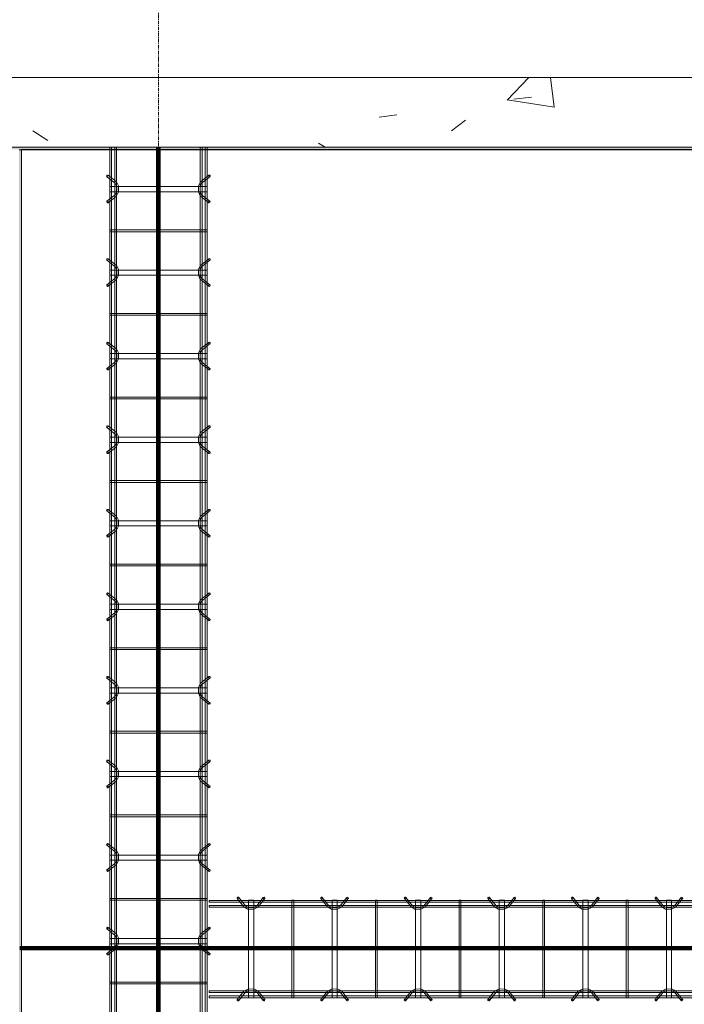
# Model space of a CAD drawing. Header units: inches. Extents: x -4136 to 1945, y -6639 to 12387.
# Tile 535 of 656: x -2520 to -2425, y 11954 to 12096. Entities that reach past the tile are written whole.
import ezdxf

# ---------------------------------------------------------------- set-up
doc = ezdxf.new("R2010")
doc.units = ezdxf.units.IN
doc.header["$MEASUREMENT"] = 0
doc.linetypes.add('Línea de rejilla', pattern=[0.875, 0.5, -0.125, 0.125, -0.125])
for name, color, linetype, lineweight in [('A-FLOR', 7, 'Continuous', 9), ('A-GENM', 7, 'Continuous', 9), ('A-WALL-PATT', 7, 'Continuous', 18), ('S-BEAM', 7, 'Continuous', 9), ('S-FNDN', 7, 'Continuous', 9), ('S-GRID', 7, 'Continuous', 9)]:
    doc.layers.add(name, color=color, linetype=linetype, lineweight=lineweight)

# ---------------------------------------------------------------- blocks, each defined once
blk = doc.blocks.new('Dowel bar assembly - Dowel bar assembly-673506-SLAB ON GROUND JOINTS')
at = {"layer": 'S-BEAM', "color": 253, "true_color": 0xaaaaaa}
for p, q in [((209.52, 1.98), (0, 1.98)), ((0, 1.98), (0, 1.72)), ((0, 1.72), (0, 1.98)), ((0, 1.72), (209.52, 1.72)), ((4.02, 2.23), (4.97, 1.03)), ((5.18, 1.19), (4.23, 2.39)), ((5.63, 1.99), (5.63, -12.01)), ((6.38, 1.99), (5.63, 1.99)), ((5.63, 1.99), (6.38, 1.99)), ((6.38, -12.01), (6.38, 1.99)), ((7.76, 2.39), (6.81, 1.19)), ((7.01, 1.03), (7.96, 2.23)), ((11.87, 1.99), (11.87, -12.01)), ((12.13, 1.99), (11.87, 1.99)), ((11.87, 1.99), (12.13, 1.99)), ((12.13, -12.01), (12.13, 1.99)), ((16.02, 2.23), (16.97, 1.03)), ((17.18, 1.19), (16.23, 2.39)), ((17.63, 1.99), (17.63, -12.01)), ((18.38, 1.99), (17.63, 1.99)), ((17.63, 1.99), (18.38, 1.99)), ((18.38, -12.01), (18.38, 1.99)), ((19.76, 2.39), (18.81, 1.19)), ((19.01, 1.03), (19.96, 2.23)), ((23.87, 1.99), (23.87, -12.01)), ((24.13, 1.99), (23.87, 1.99)), ((23.87, 1.99), (24.13, 1.99)), ((24.13, -12.01), (24.13, 1.99)), ((28.02, 2.23), (28.97, 1.03)), ((29.18, 1.19), (28.23, 2.39)), ((29.63, 1.99), (29.63, -12.01)), ((30.38, 1.99), (29.63, 1.99)), ((29.63, 1.99), (30.38, 1.99)), ((30.38, -12.01), (30.38, 1.99)), ((31.76, 2.39), (30.81, 1.19)), ((31.01, 1.03), (31.96, 2.23)), ((35.87, 1.99), (35.87, -12.01)), ((36.13, 1.99), (35.87, 1.99)), ((35.87, 1.99), (36.13, 1.99)), ((36.13, -12.01), (36.13, 1.99)), ((40.02, 2.23), (40.97, 1.03)), ((41.18, 1.19), (40.23, 2.39)), ((41.63, 1.99), (41.63, -12.01)), ((42.38, 1.99), (41.63, 1.99)), ((41.63, 1.99), (42.38, 1.99)), ((42.38, -12.01), (42.38, 1.99)), ((43.76, 2.39), (42.81, 1.19)), ((43.01, 1.03), (43.96, 2.23)), ((47.87, 1.99), (47.87, -12.01)), ((48.13, 1.99), (47.87, 1.99)), ((47.87, 1.99), (48.13, 1.99)), ((48.13, -12.01), (48.13, 1.99)), ((52.02, 2.23), (52.97, 1.03)), ((53.18, 1.19), (52.23, 2.39)), ((53.63, 1.99), (53.63, -12.01)), ((54.38, 1.99), (53.63, 1.99)), ((53.63, 1.99), (54.38, 1.99)), ((54.38, -12.01), (54.38, 1.99)), ((55.76, 2.39), (54.81, 1.19)), ((55.01, 1.03), (55.96, 2.23)), ((59.87, 1.99), (59.87, -12.01)), ((60.13, 1.99), (59.87, 1.99)), ((59.87, 1.99), (60.13, 1.99)), ((60.13, -12.01), (60.13, 1.99)), ((64.02, 2.23), (64.97, 1.03)), ((65.18, 1.19), (64.23, 2.39)), ((65.63, 1.99), (65.63, -12.01)), ((66.38, 1.99), (65.63, 1.99)), ((65.63, 1.99), (66.38, 1.99)), ((66.38, -12.01), (66.38, 1.99)), ((67.76, 2.39), (66.81, 1.19)), ((67.01, 1.03), (67.96, 2.23)), ((71.87, 1.99), (71.87, -12.01)), ((72.13, 1.99), (71.87, 1.99)), ((71.87, 1.99), (72.13, 1.99)), ((72.13, -12.01), (72.13, 1.99)), ((76.02, 2.23), (76.97, 1.03)), ((77.18, 1.19), (76.23, 2.39)), ((77.63, 1.99), (77.63, -12.01)), ((78.38, 1.99), (77.63, 1.99)), ((77.63, 1.99), (78.38, 1.99)), ((78.38, -12.01), (78.38, 1.99)), ((79.76, 2.39), (78.81, 1.19)), ((79.01, 1.03), (79.96, 2.23)), ((83.87, 1.99), (83.87, -12.01)), ((84.13, 1.99), (83.87, 1.99)), ((83.87, 1.99), (84.13, 1.99)), ((84.13, -12.01), (84.13, 1.99)), ((88.02, 2.23), (88.97, 1.03)), ((89.18, 1.19), (88.23, 2.39)), ((89.63, 1.99), (89.63, -12.01)), ((90.38, 1.99), (89.63, 1.99)), ((89.63, 1.99), (90.38, 1.99)), ((90.38, -12.01), (90.38, 1.99)), ((91.76, 2.39), (90.81, 1.19)), ((91.01, 1.03), (91.96, 2.23)), ((95.87, 1.99), (95.87, -12.01)), ((96.13, 1.99), (95.87, 1.99)), ((95.87, 1.99), (96.13, 1.99)), ((96.13, -12.01), (96.13, 1.99)), ((100.02, 2.23), (100.97, 1.03)), ((101.18, 1.19), (100.23, 2.39)), ((101.63, 1.99), (101.63, -12.01)), ((102.38, 1.99), (101.63, 1.99)), ((101.63, 1.99), (102.38, 1.99)), ((102.38, -12.01), (102.38, 1.99)), ((103.76, 2.39), (102.81, 1.19)), ((103.01, 1.03), (103.96, 2.23)), ((107.87, 1.99), (107.87, -12.01)), ((108.13, 1.99), (107.87, 1.99)), ((107.87, 1.99), (108.13, 1.99)), ((108.13, -12.01), (108.13, 1.99)), ((112.02, 2.23), (112.97, 1.03)), ((113.18, 1.19), (112.23, 2.39)), ((113.63, 1.99), (113.63, -12.01)), ((114.38, 1.99), (113.63, 1.99)), ((113.63, 1.99), (114.38, 1.99)), ((114.38, -12.01), (114.38, 1.99)), ((115.76, 2.39), (114.81, 1.19)), ((115.01, 1.03), (115.96, 2.23)), ((119.87, 1.99), (119.87, -12.01)), ((120.13, 1.99), (119.87, 1.99)), ((119.87, 1.99), (120.13, 1.99)), ((120.13, -12.01), (120.13, 1.99)), ((209.52, 1.25), (0, 1.25)), ((0, 0.99), (0, 1.25)), ((0, 1.25), (0, 0.99)), ((0, 0.99), (209.52, 0.99)), ((209.52, -11.01), (0, -11.01)), ((0, -11.27), (0, -11.01)), ((0, -11.01), (0, -11.27)), ((0, -11.27), (209.52, -11.27)), ((4.97, -11.05), (4.02, -12.25)), ((4.23, -12.41), (5.18, -11.21)), ((6.81, -11.21), (7.76, -12.41)), ((7.96, -12.25), (7.01, -11.05)), ((16.97, -11.05), (16.02, -12.25)), ((16.23, -12.41), (17.18, -11.21)), ((18.81, -11.21), (19.76, -12.41)), ((19.96, -12.25), (19.01, -11.05)), ((28.97, -11.05), (28.02, -12.25)), ((28.23, -12.41), (29.18, -11.21)), ((30.81, -11.21), (31.76, -12.41)), ((31.96, -12.25), (31.01, -11.05)), ((40.97, -11.05), (40.02, -12.25)), ((40.23, -12.41), (41.18, -11.21)), ((42.81, -11.21), (43.76, -12.41)), ((43.96, -12.25), (43.01, -11.05)), ((52.97, -11.05), (52.02, -12.25)), ((52.23, -12.41), (53.18, -11.21)), ((54.81, -11.21), (55.76, -12.41)), ((55.96, -12.25), (55.01, -11.05)), ((64.97, -11.05), (64.02, -12.25)), ((64.23, -12.41), (65.18, -11.21)), ((66.81, -11.21), (67.76, -12.41)), ((67.96, -12.25), (67.01, -11.05)), ((76.97, -11.05), (76.02, -12.25)), ((76.23, -12.41), (77.18, -11.21)), ((78.81, -11.21), (79.76, -12.41)), ((79.96, -12.25), (79.01, -11.05)), ((88.97, -11.05), (88.02, -12.25)), ((88.23, -12.41), (89.18, -11.21)), ((90.81, -11.21), (91.76, -12.41)), ((91.96, -12.25), (91.01, -11.05)), ((100.97, -11.05), (100.02, -12.25)), ((100.23, -12.41), (101.18, -11.21)), ((102.81, -11.21), (103.76, -12.41)), ((103.96, -12.25), (103.01, -11.05)), ((112.97, -11.05), (112.02, -12.25)), ((112.23, -12.41), (113.18, -11.21)), ((114.81, -11.21), (115.76, -12.41)), ((115.96, -12.25), (115.01, -11.05)), ((209.52, -11.74), (0, -11.74)), ((0, -12), (0, -11.74)), ((0, -11.74), (0, -12)), ((0, -12), (209.52, -12)), ((6.38, -12.01), (5.63, -12.01)), ((5.63, -12.01), (6.38, -12.01)), ((12.13, -12.01), (11.87, -12.01)), ((11.87, -12.01), (12.13, -12.01)), ((18.38, -12.01), (17.63, -12.01)), ((17.63, -12.01), (18.38, -12.01)), ((24.13, -12.01), (23.87, -12.01)), ((23.87, -12.01), (24.13, -12.01)), ((30.38, -12.01), (29.63, -12.01)), ((29.63, -12.01), (30.38, -12.01)), ((36.13, -12.01), (35.87, -12.01)), ((35.87, -12.01), (36.13, -12.01)), ((42.38, -12.01), (41.63, -12.01)), ((41.63, -12.01), (42.38, -12.01)), ((48.13, -12.01), (47.87, -12.01)), ((47.87, -12.01), (48.13, -12.01)), ((54.38, -12.01), (53.63, -12.01)), ((53.63, -12.01), (54.38, -12.01)), ((60.13, -12.01), (59.87, -12.01)), ((59.87, -12.01), (60.13, -12.01)), ((66.38, -12.01), (65.63, -12.01)), ((65.63, -12.01), (66.38, -12.01)), ((72.13, -12.01), (71.87, -12.01)), ((71.87, -12.01), (72.13, -12.01)), ((78.38, -12.01), (77.63, -12.01)), ((77.63, -12.01), (78.38, -12.01)), ((84.13, -12.01), (83.87, -12.01)), ((83.87, -12.01), (84.13, -12.01)), ((90.38, -12.01), (89.63, -12.01)), ((89.63, -12.01), (90.38, -12.01)), ((96.13, -12.01), (95.87, -12.01)), ((95.87, -12.01), (96.13, -12.01)), ((102.38, -12.01), (101.63, -12.01)), ((101.63, -12.01), (102.38, -12.01)), ((108.13, -12.01), (107.87, -12.01)), ((107.87, -12.01), (108.13, -12.01)), ((114.38, -12.01), (113.63, -12.01)), ((113.63, -12.01), (114.38, -12.01)), ((120.13, -12.01), (119.87, -12.01)), ((119.87, -12.01), (120.13, -12.01))]:
    blk.add_line(p, q, dxfattribs=at)
at = {"layer": 'S-BEAM', "color": 253, "true_color": 0xaaaaaa, "flags": 128}
for points in [[(4.97, 1.03), (5.53, 0.73), (6.39, 0.72), (6.97, 0.99), (7.01, 1.03)], [(5.18, 1.19), (5.62, 0.97), (6.38, 0.98), (6.81, 1.19)], [(16.97, 1.03), (17.53, 0.73), (18.39, 0.72), (18.97, 0.99), (19.01, 1.03)], [(17.18, 1.19), (17.62, 0.97), (18.38, 0.98), (18.81, 1.19)], [(28.97, 1.03), (29.53, 0.73), (30.39, 0.72), (30.97, 0.99), (31.01, 1.03)], [(29.18, 1.19), (29.62, 0.97), (30.38, 0.98), (30.81, 1.19)], [(40.97, 1.03), (41.53, 0.73), (42.39, 0.72), (42.97, 0.99), (43.01, 1.03)], [(41.18, 1.19), (41.62, 0.97), (42.38, 0.98), (42.81, 1.19)], [(52.97, 1.03), (53.53, 0.73), (54.39, 0.72), (54.97, 0.99), (55.01, 1.03)], [(53.18, 1.19), (53.62, 0.97), (54.38, 0.98), (54.81, 1.19)], [(64.97, 1.03), (65.53, 0.73), (66.39, 0.72), (66.97, 0.99), (67.01, 1.03)], [(65.18, 1.19), (65.62, 0.97), (66.38, 0.98), (66.81, 1.19)], [(76.97, 1.03), (77.53, 0.73), (78.39, 0.72), (78.97, 0.99), (79.01, 1.03)], [(77.18, 1.19), (77.62, 0.97), (78.38, 0.98), (78.81, 1.19)], [(88.97, 1.03), (89.53, 0.73), (90.39, 0.72), (90.97, 0.99), (91.01, 1.03)], [(89.18, 1.19), (89.62, 0.97), (90.38, 0.98), (90.81, 1.19)], [(100.97, 1.03), (101.53, 0.73), (102.39, 0.72), (102.97, 0.99), (103.01, 1.03)], [(101.18, 1.19), (101.62, 0.97), (102.38, 0.98), (102.81, 1.19)], [(112.97, 1.03), (113.53, 0.73), (114.39, 0.72), (114.97, 0.99), (115.01, 1.03)], [(113.18, 1.19), (113.62, 0.97), (114.38, 0.98), (114.81, 1.19)], [(4.97, -11.05), (5.53, -10.75), (6.39, -10.74), (6.97, -11.01), (7.01, -11.05)], [(5.18, -11.21), (5.62, -10.99), (6.38, -11), (6.81, -11.21)], [(16.97, -11.05), (17.53, -10.75), (18.39, -10.74), (18.97, -11.01), (19.01, -11.05)], [(17.18, -11.21), (17.62, -10.99), (18.38, -11), (18.81, -11.21)], [(28.97, -11.05), (29.53, -10.75), (30.39, -10.74), (30.97, -11.01), (31.01, -11.05)], [(29.18, -11.21), (29.62, -10.99), (30.38, -11), (30.81, -11.21)], [(40.97, -11.05), (41.53, -10.75), (42.39, -10.74), (42.97, -11.01), (43.01, -11.05)], [(41.18, -11.21), (41.62, -10.99), (42.38, -11), (42.81, -11.21)], [(52.97, -11.05), (53.53, -10.75), (54.39, -10.74), (54.97, -11.01), (55.01, -11.05)], [(53.18, -11.21), (53.62, -10.99), (54.38, -11), (54.81, -11.21)], [(64.97, -11.05), (65.53, -10.75), (66.39, -10.74), (66.97, -11.01), (67.01, -11.05)], [(65.18, -11.21), (65.62, -10.99), (66.38, -11), (66.81, -11.21)], [(76.97, -11.05), (77.53, -10.75), (78.39, -10.74), (78.97, -11.01), (79.01, -11.05)], [(77.18, -11.21), (77.62, -10.99), (78.38, -11), (78.81, -11.21)], [(88.97, -11.05), (89.53, -10.75), (90.39, -10.74), (90.97, -11.01), (91.01, -11.05)], [(89.18, -11.21), (89.62, -10.99), (90.38, -11), (90.81, -11.21)], [(100.97, -11.05), (101.53, -10.75), (102.39, -10.74), (102.97, -11.01), (103.01, -11.05)], [(101.18, -11.21), (101.62, -10.99), (102.38, -11), (102.81, -11.21)], [(112.97, -11.05), (113.53, -10.75), (114.39, -10.74), (114.97, -11.01), (115.01, -11.05)], [(113.18, -11.21), (113.62, -10.99), (114.38, -11), (114.81, -11.21)]]:
    blk.add_lwpolyline(points, dxfattribs=at)
at = {"layer": 'S-BEAM', "color": 253, "true_color": 0xaaaaaa}
for centre, major_axis, start_param, end_param in [((4.12, 2.31), (0.101, 0.08), 5.709265, 8.850858), ((4.12, 2.31), (0.101, 0.08), 2.567673, 5.709265), ((7.86, 2.31), (-0.101, 0.08), 3.715513, 6.857105), ((7.86, 2.31), (-0.101, 0.08), 0.57392, 3.715513), ((16.12, 2.31), (0.101, 0.08), 5.709265, 8.850858), ((16.12, 2.31), (0.101, 0.08), 2.567673, 5.709265), ((19.86, 2.31), (-0.101, 0.08), 3.715513, 6.857105), ((19.86, 2.31), (-0.101, 0.08), 0.57392, 3.715513), ((28.12, 2.31), (0.101, 0.08), 5.709265, 8.850858), ((28.12, 2.31), (0.101, 0.08), 2.567673, 5.709265), ((31.86, 2.31), (-0.101, 0.08), 3.715513, 6.857105), ((31.86, 2.31), (-0.101, 0.08), 0.57392, 3.715513), ((40.12, 2.31), (0.101, 0.08), 5.709265, 8.850858), ((40.12, 2.31), (0.101, 0.08), 2.567673, 5.709265), ((43.86, 2.31), (-0.101, 0.08), 3.715513, 6.857105), ((43.86, 2.31), (-0.101, 0.08), 0.57392, 3.715513), ((52.12, 2.31), (0.101, 0.08), 5.709265, 8.850858), ((52.12, 2.31), (0.101, 0.08), 2.567673, 5.709265), ((55.86, 2.31), (-0.101, 0.08), 3.715513, 6.857105), ((55.86, 2.31), (-0.101, 0.08), 0.57392, 3.715513), ((64.12, 2.31), (0.101, 0.08), 5.709265, 8.850858), ((64.12, 2.31), (0.101, 0.08), 2.567673, 5.709265), ((67.86, 2.31), (-0.101, 0.08), 3.715513, 6.857105), ((67.86, 2.31), (-0.101, 0.08), 0.57392, 3.715513), ((76.12, 2.31), (0.101, 0.08), 5.709265, 8.850858), ((76.12, 2.31), (0.101, 0.08), 2.567673, 5.709265), ((79.86, 2.31), (-0.101, 0.08), 3.715513, 6.857105), ((79.86, 2.31), (-0.101, 0.08), 0.57392, 3.715513), ((88.12, 2.31), (0.101, 0.08), 5.709265, 8.850858), ((88.12, 2.31), (0.101, 0.08), 2.567673, 5.709265), ((91.86, 2.31), (-0.101, 0.08), 3.715513, 6.857105), ((91.86, 2.31), (-0.101, 0.08), 0.57392, 3.715513), ((100.12, 2.31), (0.101, 0.08), 5.709265, 8.850858), ((100.12, 2.31), (0.101, 0.08), 2.567673, 5.709265), ((103.86, 2.31), (-0.101, 0.08), 3.715513, 6.857105), ((103.86, 2.31), (-0.101, 0.08), 0.57392, 3.715513), ((112.12, 2.31), (0.101, 0.08), 5.709265, 8.850858), ((112.12, 2.31), (0.101, 0.08), 2.567673, 5.709265), ((115.86, 2.31), (-0.101, 0.08), 3.715513, 6.857105), ((115.86, 2.31), (-0.101, 0.08), 0.57392, 3.715513), ((4.12, -12.33), (-0.101, 0.08), 3.715513, 6.857105), ((4.12, -12.33), (-0.101, 0.08), 0.57392, 3.715513), ((7.86, -12.33), (0.101, 0.08), 5.709265, 8.850858), ((7.86, -12.33), (0.101, 0.08), 2.567673, 5.709265), ((16.12, -12.33), (-0.101, 0.08), 3.715513, 6.857105), ((16.12, -12.33), (-0.101, 0.08), 0.57392, 3.715513), ((19.86, -12.33), (0.101, 0.08), 5.709265, 8.850858), ((19.86, -12.33), (0.101, 0.08), 2.567673, 5.709265), ((28.12, -12.33), (-0.101, 0.08), 3.715513, 6.857105), ((28.12, -12.33), (-0.101, 0.08), 0.57392, 3.715513), ((31.86, -12.33), (0.101, 0.08), 5.709265, 8.850858), ((31.86, -12.33), (0.101, 0.08), 2.567673, 5.709265), ((40.12, -12.33), (-0.101, 0.08), 3.715513, 6.857105), ((40.12, -12.33), (-0.101, 0.08), 0.57392, 3.715513), ((43.86, -12.33), (0.101, 0.08), 5.709265, 8.850858), ((43.86, -12.33), (0.101, 0.08), 2.567673, 5.709265), ((52.12, -12.33), (-0.101, 0.08), 3.715513, 6.857105), ((52.12, -12.33), (-0.101, 0.08), 0.57392, 3.715513), ((55.86, -12.33), (0.101, 0.08), 5.709265, 8.850858), ((55.86, -12.33), (0.101, 0.08), 2.567673, 5.709265), ((64.12, -12.33), (-0.101, 0.08), 3.715513, 6.857105), ((64.12, -12.33), (-0.101, 0.08), 0.57392, 3.715513), ((67.86, -12.33), (0.101, 0.08), 5.709265, 8.850858), ((67.86, -12.33), (0.101, 0.08), 2.567673, 5.709265), ((76.12, -12.33), (-0.101, 0.08), 3.715513, 6.857105), ((76.12, -12.33), (-0.101, 0.08), 0.57392, 3.715513), ((79.86, -12.33), (0.101, 0.08), 5.709265, 8.850858), ((79.86, -12.33), (0.101, 0.08), 2.567673, 5.709265), ((88.12, -12.33), (-0.101, 0.08), 3.715513, 6.857105), ((88.12, -12.33), (-0.101, 0.08), 0.57392, 3.715513), ((91.86, -12.33), (0.101, 0.08), 5.709265, 8.850858), ((91.86, -12.33), (0.101, 0.08), 2.567673, 5.709265), ((100.12, -12.33), (-0.101, 0.08), 3.715513, 6.857105), ((100.12, -12.33), (-0.101, 0.08), 0.57392, 3.715513), ((103.86, -12.33), (0.101, 0.08), 5.709265, 8.850858), ((103.86, -12.33), (0.101, 0.08), 2.567673, 5.709265), ((112.12, -12.33), (-0.101, 0.08), 3.715513, 6.857105), ((112.12, -12.33), (-0.101, 0.08), 0.57392, 3.715513), ((115.86, -12.33), (0.101, 0.08), 5.709265, 8.850858), ((115.86, -12.33), (0.101, 0.08), 2.567673, 5.709265)]:
    blk.add_ellipse(centre, major_axis=major_axis, ratio=0.816528, start_param=start_param, end_param=end_param, dxfattribs=at)
blk = doc.blocks.new('Dowel bar assembly - Dowel bar assembly-674565-SLAB ON GROUND JOINTS')
at = {"layer": 'S-BEAM', "color": 253, "true_color": 0xaaaaaa}
for p, q in [((148.47, 1.98), (0, 1.98)), ((0, 1.98), (0, 1.72)), ((0, 1.72), (0, 1.98)), ((0, 1.72), (148.47, 1.72)), ((4.02, 2.23), (4.97, 1.03)), ((5.18, 1.19), (4.23, 2.39)), ((5.63, 1.99), (5.63, -12.01)), ((6.38, 1.99), (5.63, 1.99)), ((5.63, 1.99), (6.38, 1.99)), ((6.38, -12.01), (6.38, 1.99)), ((7.76, 2.39), (6.81, 1.19)), ((7.01, 1.03), (7.96, 2.23)), ((11.87, 1.99), (11.87, -12.01)), ((12.13, 1.99), (11.87, 1.99)), ((11.87, 1.99), (12.13, 1.99)), ((12.13, -12.01), (12.13, 1.99)), ((16.02, 2.23), (16.97, 1.03)), ((17.18, 1.19), (16.23, 2.39)), ((17.63, 1.99), (17.63, -12.01)), ((18.38, 1.99), (17.63, 1.99)), ((17.63, 1.99), (18.38, 1.99)), ((18.38, -12.01), (18.38, 1.99)), ((19.76, 2.39), (18.81, 1.19)), ((19.01, 1.03), (19.96, 2.23)), ((23.87, 1.99), (23.87, -12.01)), ((24.13, 1.99), (23.87, 1.99)), ((23.87, 1.99), (24.13, 1.99)), ((24.13, -12.01), (24.13, 1.99)), ((28.02, 2.23), (28.97, 1.03)), ((29.18, 1.19), (28.23, 2.39)), ((29.63, 1.99), (29.63, -12.01)), ((30.38, 1.99), (29.63, 1.99)), ((29.63, 1.99), (30.38, 1.99)), ((30.38, -12.01), (30.38, 1.99)), ((31.76, 2.39), (30.81, 1.19)), ((31.01, 1.03), (31.96, 2.23)), ((35.87, 1.99), (35.87, -12.01)), ((36.13, 1.99), (35.87, 1.99)), ((35.87, 1.99), (36.13, 1.99)), ((36.13, -12.01), (36.13, 1.99)), ((40.02, 2.23), (40.97, 1.03)), ((41.18, 1.19), (40.23, 2.39)), ((41.63, 1.99), (41.63, -12.01)), ((42.38, 1.99), (41.63, 1.99)), ((41.63, 1.99), (42.38, 1.99)), ((42.38, -12.01), (42.38, 1.99)), ((43.76, 2.39), (42.81, 1.19)), ((43.01, 1.03), (43.96, 2.23)), ((47.87, 1.99), (47.87, -12.01)), ((48.13, 1.99), (47.87, 1.99)), ((47.87, 1.99), (48.13, 1.99)), ((48.13, -12.01), (48.13, 1.99)), ((52.02, 2.23), (52.97, 1.03)), ((53.18, 1.19), (52.23, 2.39)), ((53.63, 1.99), (53.63, -12.01)), ((54.38, 1.99), (53.63, 1.99)), ((53.63, 1.99), (54.38, 1.99)), ((54.38, -12.01), (54.38, 1.99)), ((55.76, 2.39), (54.81, 1.19)), ((55.01, 1.03), (55.96, 2.23)), ((59.87, 1.99), (59.87, -12.01)), ((60.13, 1.99), (59.87, 1.99)), ((59.87, 1.99), (60.13, 1.99)), ((60.13, -12.01), (60.13, 1.99)), ((64.02, 2.23), (64.97, 1.03)), ((65.18, 1.19), (64.23, 2.39)), ((65.63, 1.99), (65.63, -12.01)), ((66.38, 1.99), (65.63, 1.99)), ((65.63, 1.99), (66.38, 1.99)), ((66.38, -12.01), (66.38, 1.99)), ((67.76, 2.39), (66.81, 1.19)), ((67.01, 1.03), (67.96, 2.23)), ((148.47, 1.25), (0, 1.25)), ((0, 0.99), (0, 1.25)), ((0, 1.25), (0, 0.99)), ((0, 0.99), (148.47, 0.99)), ((148.47, -11.01), (0, -11.01)), ((0, -11.27), (0, -11.01)), ((0, -11.01), (0, -11.27)), ((0, -11.27), (148.47, -11.27)), ((4.97, -11.05), (4.02, -12.25)), ((4.23, -12.41), (5.18, -11.21)), ((6.81, -11.21), (7.76, -12.41)), ((7.96, -12.25), (7.01, -11.05)), ((16.97, -11.05), (16.02, -12.25)), ((16.23, -12.41), (17.18, -11.21)), ((18.81, -11.21), (19.76, -12.41)), ((19.96, -12.25), (19.01, -11.05)), ((28.97, -11.05), (28.02, -12.25)), ((28.23, -12.41), (29.18, -11.21)), ((30.81, -11.21), (31.76, -12.41)), ((31.96, -12.25), (31.01, -11.05)), ((40.97, -11.05), (40.02, -12.25)), ((40.23, -12.41), (41.18, -11.21)), ((42.81, -11.21), (43.76, -12.41)), ((43.96, -12.25), (43.01, -11.05)), ((52.97, -11.05), (52.02, -12.25)), ((52.23, -12.41), (53.18, -11.21)), ((54.81, -11.21), (55.76, -12.41)), ((55.96, -12.25), (55.01, -11.05)), ((64.97, -11.05), (64.02, -12.25)), ((64.23, -12.41), (65.18, -11.21)), ((66.81, -11.21), (67.76, -12.41)), ((67.96, -12.25), (67.01, -11.05)), ((148.47, -11.74), (0, -11.74)), ((0, -12), (0, -11.74)), ((0, -11.74), (0, -12)), ((0, -12), (148.47, -12)), ((6.38, -12.01), (5.63, -12.01)), ((5.63, -12.01), (6.38, -12.01)), ((12.13, -12.01), (11.87, -12.01)), ((11.87, -12.01), (12.13, -12.01)), ((18.38, -12.01), (17.63, -12.01)), ((17.63, -12.01), (18.38, -12.01)), ((24.13, -12.01), (23.87, -12.01)), ((23.87, -12.01), (24.13, -12.01)), ((30.38, -12.01), (29.63, -12.01)), ((29.63, -12.01), (30.38, -12.01)), ((36.13, -12.01), (35.87, -12.01)), ((35.87, -12.01), (36.13, -12.01)), ((42.38, -12.01), (41.63, -12.01)), ((41.63, -12.01), (42.38, -12.01)), ((48.13, -12.01), (47.87, -12.01)), ((47.87, -12.01), (48.13, -12.01)), ((54.38, -12.01), (53.63, -12.01)), ((53.63, -12.01), (54.38, -12.01)), ((60.13, -12.01), (59.87, -12.01)), ((59.87, -12.01), (60.13, -12.01)), ((66.38, -12.01), (65.63, -12.01)), ((65.63, -12.01), (66.38, -12.01))]:
    blk.add_line(p, q, dxfattribs=at)
at = {"layer": 'S-BEAM', "color": 253, "true_color": 0xaaaaaa, "flags": 128}
for points in [[(4.97, 1.03), (5.53, 0.73), (6.39, 0.72), (6.97, 0.99), (7.01, 1.03)], [(5.18, 1.19), (5.62, 0.97), (6.38, 0.98), (6.81, 1.19)], [(16.97, 1.03), (17.53, 0.73), (18.39, 0.72), (18.97, 0.99), (19.01, 1.03)], [(17.18, 1.19), (17.62, 0.97), (18.38, 0.98), (18.81, 1.19)], [(28.97, 1.03), (29.53, 0.73), (30.39, 0.72), (30.97, 0.99), (31.01, 1.03)], [(29.18, 1.19), (29.62, 0.97), (30.38, 0.98), (30.81, 1.19)], [(40.97, 1.03), (41.53, 0.73), (42.39, 0.72), (42.97, 0.99), (43.01, 1.03)], [(41.18, 1.19), (41.62, 0.97), (42.38, 0.98), (42.81, 1.19)], [(52.97, 1.03), (53.53, 0.73), (54.39, 0.72), (54.97, 0.99), (55.01, 1.03)], [(53.18, 1.19), (53.62, 0.97), (54.38, 0.98), (54.81, 1.19)], [(64.97, 1.03), (65.53, 0.73), (66.39, 0.72), (66.97, 0.99), (67.01, 1.03)], [(65.18, 1.19), (65.62, 0.97), (66.38, 0.98), (66.81, 1.19)], [(4.97, -11.05), (5.53, -10.75), (6.39, -10.74), (6.97, -11.01), (7.01, -11.05)], [(5.18, -11.21), (5.62, -10.99), (6.38, -11), (6.81, -11.21)], [(16.97, -11.05), (17.53, -10.75), (18.39, -10.74), (18.97, -11.01), (19.01, -11.05)], [(17.18, -11.21), (17.62, -10.99), (18.38, -11), (18.81, -11.21)], [(28.97, -11.05), (29.53, -10.75), (30.39, -10.74), (30.97, -11.01), (31.01, -11.05)], [(29.18, -11.21), (29.62, -10.99), (30.38, -11), (30.81, -11.21)], [(40.97, -11.05), (41.53, -10.75), (42.39, -10.74), (42.97, -11.01), (43.01, -11.05)], [(41.18, -11.21), (41.62, -10.99), (42.38, -11), (42.81, -11.21)], [(52.97, -11.05), (53.53, -10.75), (54.39, -10.74), (54.97, -11.01), (55.01, -11.05)], [(53.18, -11.21), (53.62, -10.99), (54.38, -11), (54.81, -11.21)], [(64.97, -11.05), (65.53, -10.75), (66.39, -10.74), (66.97, -11.01), (67.01, -11.05)], [(65.18, -11.21), (65.62, -10.99), (66.38, -11), (66.81, -11.21)]]:
    blk.add_lwpolyline(points, dxfattribs=at)
at = {"layer": 'S-BEAM', "color": 253, "true_color": 0xaaaaaa}
for centre, major_axis, start_param, end_param in [((4.12, 2.31), (0.101, 0.08), 5.709265, 8.850858), ((4.12, 2.31), (0.101, 0.08), 2.567673, 5.709265), ((7.86, 2.31), (-0.101, 0.08), 3.715513, 6.857105), ((7.86, 2.31), (-0.101, 0.08), 0.57392, 3.715513), ((16.12, 2.31), (0.101, 0.08), 5.709265, 8.850858), ((16.12, 2.31), (0.101, 0.08), 2.567673, 5.709265), ((19.86, 2.31), (-0.101, 0.08), 3.715513, 6.857105), ((19.86, 2.31), (-0.101, 0.08), 0.57392, 3.715513), ((28.12, 2.31), (0.101, 0.08), 5.709265, 8.850858), ((28.12, 2.31), (0.101, 0.08), 2.567673, 5.709265), ((31.86, 2.31), (-0.101, 0.08), 3.715513, 6.857105), ((31.86, 2.31), (-0.101, 0.08), 0.57392, 3.715513), ((40.12, 2.31), (0.101, 0.08), 5.709265, 8.850858), ((40.12, 2.31), (0.101, 0.08), 2.567673, 5.709265), ((43.86, 2.31), (-0.101, 0.08), 3.715513, 6.857105), ((43.86, 2.31), (-0.101, 0.08), 0.57392, 3.715513), ((52.12, 2.31), (0.101, 0.08), 5.709265, 8.850858), ((52.12, 2.31), (0.101, 0.08), 2.567673, 5.709265), ((55.86, 2.31), (-0.101, 0.08), 3.715513, 6.857105), ((55.86, 2.31), (-0.101, 0.08), 0.57392, 3.715513), ((64.12, 2.31), (0.101, 0.08), 5.709265, 8.850858), ((64.12, 2.31), (0.101, 0.08), 2.567673, 5.709265), ((67.86, 2.31), (-0.101, 0.08), 3.715513, 6.857105), ((67.86, 2.31), (-0.101, 0.08), 0.57392, 3.715513), ((4.12, -12.33), (-0.101, 0.08), 3.715513, 6.857105), ((4.12, -12.33), (-0.101, 0.08), 0.57392, 3.715513), ((7.86, -12.33), (0.101, 0.08), 5.709265, 8.850858), ((7.86, -12.33), (0.101, 0.08), 2.567673, 5.709265), ((16.12, -12.33), (-0.101, 0.08), 3.715513, 6.857105), ((16.12, -12.33), (-0.101, 0.08), 0.57392, 3.715513), ((19.86, -12.33), (0.101, 0.08), 5.709265, 8.850858), ((19.86, -12.33), (0.101, 0.08), 2.567673, 5.709265), ((28.12, -12.33), (-0.101, 0.08), 3.715513, 6.857105), ((28.12, -12.33), (-0.101, 0.08), 0.57392, 3.715513), ((31.86, -12.33), (0.101, 0.08), 5.709265, 8.850858), ((31.86, -12.33), (0.101, 0.08), 2.567673, 5.709265), ((40.12, -12.33), (-0.101, 0.08), 3.715513, 6.857105), ((40.12, -12.33), (-0.101, 0.08), 0.57392, 3.715513), ((43.86, -12.33), (0.101, 0.08), 5.709265, 8.850858), ((43.86, -12.33), (0.101, 0.08), 2.567673, 5.709265), ((52.12, -12.33), (-0.101, 0.08), 3.715513, 6.857105), ((52.12, -12.33), (-0.101, 0.08), 0.57392, 3.715513), ((55.86, -12.33), (0.101, 0.08), 5.709265, 8.850858), ((55.86, -12.33), (0.101, 0.08), 2.567673, 5.709265), ((64.12, -12.33), (-0.101, 0.08), 3.715513, 6.857105), ((64.12, -12.33), (-0.101, 0.08), 0.57392, 3.715513), ((67.86, -12.33), (0.101, 0.08), 5.709265, 8.850858), ((67.86, -12.33), (0.101, 0.08), 2.567673, 5.709265)]:
    blk.add_ellipse(centre, major_axis=major_axis, ratio=0.816528, start_param=start_param, end_param=end_param, dxfattribs=at)

msp = doc.modelspace()

# ---------------------------------------------------------------- hatches: boundary and pattern name
at = {"layer": 'A-GENM', "true_color": 0xff0000}
for points in [[(-2500.52059, 12076.87444), (-2520.00878, 12076.87444), (-2520.32374, 12076.87444), (-2640.25496, 12076.87444), (-2640.25496, 12077.1894), (-2500.52059, 12077.1894)], [(-2500.36718, 12076.87444), (-2520.00878, 12076.87444), (-2520.32374, 12076.87444), (-2640.25496, 12076.87444), (-2640.25496, 12077.1894), (-2500.48122, 12077.1894), (-2500.36718, 12077.1894)], [(-2500.15869, 12076.87444), (-2500.58036, 12076.87444), (-2500.58036, 12077.1894), (-2500.15869, 12077.1894)], [(-2500.52059, 12077.1894), (-2500.48122, 12077.1894), (-2500.48122, 12076.87444), (-2500.52059, 12076.87444)], [(-2500.07029, 12076.87444), (-2500.49348, 12076.87444), (-2500.49348, 12077.1894), (-2500.07029, 12077.1894)], [(-2500.07181, 12076.87444), (-2500.41585, 12076.87444), (-2500.41585, 12077.1894), (-2500.07181, 12077.1894)], [(-2500.15717, 12076.87444), (-2500.36718, 12076.87444), (-2500.36718, 12077.1894), (-2500.15717, 12077.1894)], [(-2500.2803, 12077.1894), (-2500.16626, 12077.1894), (-2058.48122, 12077.1894), (-2058.36718, 12077.1894), (-2058.36718, 12076.87444), (-2500.2803, 12076.87444)], [(-2500.16626, 12077.1894), (-2500.12689, 12077.1894), (-2500.12689, 12076.87444), (-2500.16626, 12076.87444)], [(-2500.12689, 12077.1894), (-2058.52059, 12077.1894), (-2058.52059, 12076.87444), (-2500.12689, 12076.87444)], [(-2520.32374, 11853.1894), (-2520.32374, 12076.87444), (-2520.00878, 12076.87444), (-2520.00878, 11962.38625), (-2520.16626, 11962.38625), (-2520.16626, 11961.99255), (-2520.00878, 11961.99255), (-2520.00878, 11853.1894)], [(-2520.32374, 11853.1894), (-2520.32374, 12076.87444), (-2520.00878, 12076.87444), (-2520.00878, 11962.23284), (-2520.16626, 11962.23284), (-2520.16626, 11962.14596), (-2520.00878, 11962.14596), (-2520.00878, 11853.1894)], [(-2520.16626, 11962.44285), (-2520.00878, 11962.44285), (-2520.00878, 11962.01965), (-2520.16626, 11962.01965)], [(-2520.16626, 11962.44133), (-2520.00878, 11962.44133), (-2520.00878, 11962.09729), (-2520.16626, 11962.09729)], [(-2520.16626, 11962.35597), (-2520.00878, 11962.35597), (-2520.00878, 11962.14596), (-2520.16626, 11962.14596)], [(-2520.16626, 11962.35445), (-2520.00878, 11962.35445), (-2520.00878, 11961.93277), (-2520.16626, 11961.93277)]]:
    msp.add_hatch(color=1, dxfattribs=at).paths.add_polyline_path(points, flags=0)
at = {"layer": 'A-GENM', "true_color": 0x0000ff}
for points in [[(-2500.15717, 12077.1894), (-2500.15717, 12076.87444), (-2500.15717, 11867.48818), (-2500.32374, 11867.65475), (-2500.58036, 11867.39812), (-2500.58036, 12076.87444), (-2500.58036, 12077.1894)], [(-2500.12689, 12077.1894), (-2500.12689, 12076.87444), (-2500.12689, 11867.4579), (-2500.32374, 11867.65475), (-2500.52059, 11867.4579), (-2500.52059, 12076.87444), (-2500.52059, 12077.1894)], [(-2500.15869, 12077.1894), (-2500.15869, 12076.87444), (-2500.15869, 11867.4897), (-2500.32374, 11867.65475), (-2500.50273, 11867.47576), (-2500.50273, 12076.87444), (-2500.50273, 12077.1894)], [(-2500.07181, 12077.1894), (-2500.07181, 12076.87444), (-2500.07181, 11867.32522), (-2500.20785, 11867.32522), (-2500.10103, 11867.43204), (-2500.32374, 11867.65475), (-2500.49348, 11867.485), (-2500.49348, 12076.87444), (-2500.49348, 12077.1894)], [(-2500.2803, 12077.1894), (-2500.2803, 12076.87444), (-2500.2803, 11867.61131), (-2500.32374, 11867.65475), (-2500.36718, 11867.61131), (-2500.36718, 12076.87444), (-2500.36718, 12077.1894)], [(-2500.07029, 12077.1894), (-2500.07029, 12076.87444), (-2500.07029, 11867.32522), (-2500.20785, 11867.32522), (-2500.10103, 11867.43204), (-2500.2803, 11867.61131), (-2500.2803, 12076.87444), (-2500.2803, 12077.1894)], [(-2520.16626, 11962.44285), (-2520.00878, 11962.44285), (-1943.6387, 11962.44285), (-1943.6387, 11962.23284), (-2520.00878, 11962.23284), (-2520.16626, 11962.23284)], [(-2520.16626, 11962.44133), (-2520.00878, 11962.44133), (-1943.6387, 11962.44133), (-1943.6387, 11962.01965), (-2520.00878, 11962.01965), (-2520.16626, 11962.01965)], [(-2520.16626, 11962.38625), (-2520.00878, 11962.38625), (-1943.6387, 11962.38625), (-1943.6387, 11961.99255), (-2520.00878, 11961.99255), (-2520.16626, 11961.99255)], [(-2520.16626, 11962.35597), (-2520.00878, 11962.35597), (-1943.6387, 11962.35597), (-1943.6387, 11961.93277), (-2520.00878, 11961.93277), (-2520.16626, 11961.93277)], [(-2520.16626, 11962.35445), (-2520.00878, 11962.35445), (-1943.6387, 11962.35445), (-1943.6387, 11962.01041), (-2520.00878, 11962.01041), (-2520.16626, 11962.01041)], [(-2520.16626, 11962.23284), (-2520.00878, 11962.23284), (-1943.6387, 11962.23284), (-1943.6387, 11962.14596), (-2520.00878, 11962.14596), (-2520.16626, 11962.14596)]]:
    msp.add_hatch(color=5, dxfattribs=at).paths.add_polyline_path(points, flags=0)
at = {"layer": 'A-WALL-PATT', "lineweight": 9, "true_color": 0xd4d4d4}
h = msp.add_hatch(dxfattribs=at)
h.set_pattern_fill('FP_1', color=254, style=0, pattern_type=2)
h.set_pattern_definition([(50, (0, 0), (55.0854, -4.81984), [5.76, -63.36]), (355, (0, 0), (-10.6557, 57.76853), [4.608, -50.688]), (100.451, (4.59, -0.4), (44.42947, 52.94866), [4.895, -53.848]), (46.184, (0, 15.36), (81.96444, -12.71212), [8.64, -95.04]), (96.636, (6.83, 14.3), (71.7815, 74.8124), [7.343, -80.772]), (351.184, (0, 15.36), (71.78195, 74.81243), [6.912, -76.032]), (21, (7.68, 11.52), (45.84207, -30.92146), [5.76, -63.36]), (326, (7.68, 11.52), (18.68706, 55.69148), [4.608, -50.688]), (71.451, (11.5, 8.943), (64.5289, 24.7701), [4.895, -53.848]), (37.5, (0, 0), (0.933895, 25.566816), [2.534, -47.539, 2.534, -48.922, -50.88]), (37.5, (0, 0), (0.933895, 25.566816), [-101.53, 2.534, -48.346]), (7.5, (0, 0), (20.20404, 30.2913), [2.534, -26.803, 2.534, -46.387, -19.392]), (7.5, (0, 0), (20.20404, 30.2913), [-78.259, 2.534, -16.858]), (327.5, (-17.126, 0), (40.997785, -1.732403), [2.534, -16.666, 2.534, -57.37, -79.488]), (327.5, (-17.126, 0), (40.997785, -1.732403), [-79.104, 2.534, -76.954]), (317.5, (-24.806, 0), (44.78888, 7.68784), [2.534, -22.426, 2.534, -37.248, -56.448]), (317.5, (-24.806, 0), (44.78888, 7.68784), [-64.742, 2.534, -53.914])])
h.paths.add_polyline_path([(-2524.6387, 12077.1894), (-2524.6387, 12087.1894), (-2098.32374, 12087.1894), (-2098.32374, 12077.1894), (-2520.32374, 12077.1894)], flags=0)

# ---------------------------------------------------------------- linework, layer by layer
at = {"layer": 'A-FLOR'}
msp.add_line((-1943.32374, 12076.83507), (-2520.32374, 12076.83507), dxfattribs=at)
at = {"layer": 'A-GENM', "color": 1, "true_color": 0xff0000}
for p, q in [((-2500.52059, 12077.1894), (-2640.25496, 12077.1894)), ((-2500.52059, 12077.1894), (-2640.25496, 12077.1894)), ((-2640.25496, 12077.1894), (-2500.48122, 12077.1894)), ((-2520.36311, 12077.1894), (-2519.96941, 12077.1894)), ((-2519.96941, 12077.1894), (-2500.54169, 12077.1894)), ((-2500.58036, 12077.1894), (-2500.58036, 12076.87444)), ((-2500.58036, 12077.1894), (-2500.15717, 12077.1894)), ((-2500.15869, 12077.1894), (-2500.58036, 12077.1894)), ((-2500.54169, 12077.1894), (-2500.50273, 12077.1894)), ((-2500.48122, 12077.1894), (-2500.52059, 12077.1894)), ((-2500.50273, 12076.87444), (-2500.50273, 12077.1894)), ((-2500.50273, 12077.1894), (-2500.15869, 12077.1894)), ((-2500.49348, 12077.1894), (-2500.49348, 12076.87444)), ((-2500.49348, 12077.1894), (-2500.07181, 12077.1894)), ((-2500.07029, 12077.1894), (-2500.49348, 12077.1894)), ((-2500.48122, 12077.1894), (-2500.36718, 12077.1894)), ((-2500.41585, 12077.1894), (-2500.41585, 12076.87444)), ((-2500.41585, 12077.1894), (-2500.36792, 12077.1894)), ((-2500.07181, 12077.1894), (-2500.41585, 12077.1894)), ((-2500.36792, 12077.1894), (-2058.54169, 12077.1894)), ((-2500.15717, 12077.1894), (-2500.36718, 12077.1894)), ((-2500.36718, 12077.1894), (-2500.36718, 12076.87444)), ((-2500.2803, 12077.1894), (-2500.07029, 12077.1894)), ((-2500.2803, 12076.87444), (-2500.2803, 12077.1894)), ((-2500.2803, 12077.1894), (-2500.16626, 12077.1894)), ((-2500.12689, 12077.1894), (-2500.16626, 12077.1894)), ((-2500.16626, 12077.1894), (-2058.48122, 12077.1894)), ((-2500.15869, 12077.1894), (-2500.15869, 12076.87444)), ((-2500.15717, 12077.1894), (-2500.15717, 12076.87444)), ((-2058.52059, 12077.1894), (-2500.12689, 12077.1894)), ((-2058.52059, 12077.1894), (-2500.12689, 12077.1894)), ((-2500.07181, 12077.1894), (-2500.07181, 12076.87444)), ((-2500.07029, 12077.1894), (-2500.07029, 12076.87444)), ((-2520.00878, 11962.38625), (-2520.00878, 12076.87444)), ((-2520.00878, 12076.87444), (-2520.00878, 11962.34688)), ((-2520.00878, 11962.23284), (-2520.00878, 12076.87444)), ((-2520.00878, 12076.87444), (-2520.00878, 11962.09729)), ((-2500.48122, 12076.87444), (-2520.00878, 12076.87444)), ((-2520.00878, 12076.87444), (-2500.52059, 12076.87444)), ((-2500.36718, 12076.87444), (-2520.00878, 12076.87444)), ((-2520.00878, 12076.87444), (-2500.50273, 12076.87444)), ((-2500.58036, 12076.87444), (-2500.15869, 12076.87444)), ((-2500.15717, 12076.87444), (-2500.58036, 12076.87444)), ((-2500.52059, 12076.87444), (-2500.48122, 12076.87444)), ((-2500.15869, 12076.87444), (-2500.50273, 12076.87444)), ((-2500.07029, 12076.87444), (-2500.49348, 12076.87444)), ((-2500.49348, 12076.87444), (-2500.07181, 12076.87444)), ((-2500.07181, 12076.87444), (-2500.41585, 12076.87444)), ((-2500.41585, 12076.87444), (-2058.50273, 12076.87444)), ((-2500.36718, 12076.87444), (-2500.15717, 12076.87444)), ((-2500.2803, 12076.87444), (-2500.07029, 12076.87444)), ((-2058.36718, 12076.87444), (-2500.2803, 12076.87444)), ((-2058.48122, 12076.87444), (-2500.16626, 12076.87444)), ((-2500.12689, 12076.87444), (-2500.16626, 12076.87444)), ((-2500.12689, 12076.87444), (-2058.52059, 12076.87444)), ((-2520.16626, 11962.44285), (-2520.00878, 11962.44285)), ((-2520.16626, 11962.23284), (-2520.16626, 11962.44285)), ((-2520.16626, 11962.44285), (-2520.16626, 11962.01965)), ((-2520.16626, 11962.44133), (-2520.00878, 11962.44133)), ((-2520.16626, 11962.44133), (-2520.16626, 11962.09729)), ((-2520.16626, 11962.01965), (-2520.16626, 11962.44133)), ((-2520.16626, 11962.35597), (-2520.00878, 11962.35597)), ((-2520.16626, 11962.35597), (-2520.16626, 11962.14596)), ((-2520.16626, 11961.93277), (-2520.16626, 11962.35597)), ((-2520.16626, 11962.35445), (-2520.00878, 11962.35445)), ((-2520.16626, 11962.35445), (-2520.16626, 11961.93277)), ((-2520.16626, 11962.01041), (-2520.16626, 11962.35445)), ((-2520.16626, 11962.14596), (-2520.16626, 11962.23284)), ((-2520.16626, 11962.23284), (-2520.00878, 11962.23284)), ((-2520.00878, 11962.14596), (-2520.16626, 11962.14596)), ((-2520.00878, 11962.09729), (-2520.16626, 11962.09729)), ((-2520.16626, 11962.09729), (-2520.16626, 11962.01041)), ((-2520.16626, 11962.01965), (-2520.00878, 11962.01965)), ((-2520.16626, 11962.01041), (-2520.00878, 11962.01041)), ((-2520.16626, 11961.93277), (-2520.00878, 11961.93277)), ((-2520.00878, 11962.44285), (-2520.00878, 11962.23284)), ((-2520.00878, 11962.01965), (-2520.00878, 11962.44285)), ((-2520.00878, 11962.44133), (-2520.00878, 11962.01965)), ((-2520.00878, 11962.09729), (-2520.00878, 11962.44133)), ((-2520.00878, 11962.34688), (-2520.00878, 11962.38625)), ((-2520.00878, 11961.93277), (-2520.00878, 11962.35597)), ((-2520.00878, 11962.35597), (-2520.00878, 11962.14596)), ((-2520.00878, 11962.01041), (-2520.00878, 11962.35445)), ((-2520.00878, 11962.35445), (-2520.00878, 11961.93277)), ((-2520.00878, 11962.14596), (-2520.00878, 11853.1894)), ((-2520.00878, 11853.1894), (-2520.00878, 11962.03192)), ((-2520.00878, 11962.03192), (-2520.00878, 11961.99255)), ((-2520.00878, 11962.01041), (-2520.00878, 11853.1894)), ((-2520.00878, 11853.1894), (-2520.00878, 11961.99255))]:
    msp.add_line(p, q, dxfattribs=at)
at = {"layer": 'A-GENM', "color": 5, "true_color": 0x0000ff}
for p, q in [((-2500.15869, 12077.1894), (-2500.58036, 12077.1894)), ((-2500.58036, 12077.1894), (-2500.15717, 12077.1894)), ((-2500.58036, 12076.87444), (-2500.58036, 12077.1894)), ((-2500.52059, 12077.1894), (-2500.12689, 12077.1894)), ((-2500.41585, 12077.1894), (-2500.50273, 12077.1894)), ((-2500.50273, 12077.1894), (-2500.15869, 12077.1894)), ((-2500.50273, 12077.1894), (-2500.50273, 12076.87444)), ((-2500.07029, 12077.1894), (-2500.49348, 12077.1894)), ((-2500.49348, 12077.1894), (-2500.07181, 12077.1894)), ((-2500.49348, 12076.87444), (-2500.49348, 12077.1894)), ((-2500.36718, 12077.1894), (-2500.48122, 12077.1894)), ((-2500.07181, 12077.1894), (-2500.41585, 12077.1894)), ((-2500.41585, 12076.87444), (-2500.41585, 12077.1894)), ((-2500.2803, 12077.1894), (-2500.36718, 12077.1894)), ((-2500.15717, 12077.1894), (-2500.36718, 12077.1894)), ((-2500.36718, 12077.1894), (-2500.2803, 12077.1894)), ((-2500.36718, 12076.87444), (-2500.36718, 12077.1894)), ((-2500.16626, 12077.1894), (-2500.2803, 12077.1894)), ((-2500.2803, 12077.1894), (-2500.07029, 12077.1894)), ((-2500.2803, 12077.1894), (-2500.2803, 12076.87444)), ((-2500.15869, 12076.87444), (-2500.15869, 12077.1894)), ((-2500.15717, 12076.87444), (-2500.15717, 12077.1894)), ((-2500.07181, 12076.87444), (-2500.07181, 12077.1894)), ((-2500.07029, 12076.87444), (-2500.07029, 12077.1894)), ((-2500.58036, 11867.39812), (-2500.58036, 12076.87444)), ((-2500.52059, 11867.4579), (-2500.52059, 12076.87444)), ((-2500.52059, 12076.87444), (-2500.52059, 11867.4579)), ((-2500.50273, 12076.87444), (-2500.50273, 11867.47576)), ((-2500.49348, 11867.485), (-2500.49348, 12076.87444)), ((-2500.48122, 12076.87444), (-2500.48122, 11867.49727)), ((-2500.48122, 12076.87444), (-2500.48122, 11867.49727)), ((-2500.41585, 11867.56264), (-2500.41585, 12076.87444)), ((-2500.36718, 11867.61131), (-2500.36718, 12076.87444)), ((-2500.2803, 12076.87444), (-2500.2803, 11867.61131)), ((-2500.16626, 11867.49727), (-2500.16626, 12076.87444)), ((-2500.16626, 11867.49727), (-2500.16626, 12076.87444)), ((-2500.15869, 11867.4897), (-2500.15869, 12076.87444)), ((-2500.15717, 11867.48818), (-2500.15717, 12076.87444)), ((-2500.12689, 12076.87444), (-2500.12689, 11867.4579)), ((-2500.12689, 12076.87444), (-2500.12689, 11867.4579)), ((-2500.07181, 11867.32522), (-2500.07181, 12076.87444)), ((-2500.07029, 11867.32522), (-2500.07029, 12076.87444)), ((-2520.16626, 11962.23284), (-2520.16626, 11962.44285)), ((-2520.16626, 11962.44285), (-2520.16626, 11962.01965)), ((-2520.00878, 11962.44285), (-2520.16626, 11962.44285)), ((-2520.16626, 11962.01965), (-2520.16626, 11962.44133)), ((-2520.16626, 11962.44133), (-2520.16626, 11962.09729)), ((-2520.00878, 11962.44133), (-2520.16626, 11962.44133)), ((-2520.16626, 11961.93277), (-2520.16626, 11962.35597)), ((-2520.16626, 11962.35597), (-2520.16626, 11962.14596)), ((-2520.00878, 11962.35597), (-2520.16626, 11962.35597)), ((-2520.16626, 11962.01041), (-2520.16626, 11962.35445)), ((-2520.16626, 11962.35445), (-2520.16626, 11961.93277)), ((-2520.00878, 11962.35445), (-2520.16626, 11962.35445)), ((-2520.16626, 11962.14596), (-2520.16626, 11962.23284)), ((-2520.16626, 11962.23284), (-2520.00878, 11962.23284)), ((-2520.00878, 11962.14596), (-2520.16626, 11962.14596)), ((-2520.16626, 11962.09729), (-2520.16626, 11962.01041)), ((-2520.00878, 11962.09729), (-2520.16626, 11962.09729)), ((-2520.00878, 11962.01965), (-2520.16626, 11962.01965)), ((-2520.16626, 11962.01041), (-2520.00878, 11962.01041)), ((-2520.00878, 11961.93277), (-2520.16626, 11961.93277)), ((-1943.6387, 11962.44285), (-2520.00878, 11962.44285)), ((-1943.6387, 11962.44133), (-2520.00878, 11962.44133)), ((-2520.00878, 11962.38625), (-1943.6387, 11962.38625)), ((-2520.00878, 11962.38625), (-1943.6387, 11962.38625)), ((-1943.6387, 11962.35597), (-2520.00878, 11962.35597)), ((-1943.6387, 11962.35445), (-2520.00878, 11962.35445)), ((-1943.6387, 11962.34688), (-2520.00878, 11962.34688)), ((-1943.6387, 11962.34688), (-2520.00878, 11962.34688)), ((-2520.00878, 11962.23284), (-1943.6387, 11962.23284)), ((-1943.6387, 11962.14596), (-2520.00878, 11962.14596)), ((-1943.6387, 11962.09729), (-2520.00878, 11962.09729)), ((-1943.6387, 11962.03192), (-2520.00878, 11962.03192)), ((-2520.00878, 11962.03192), (-1943.6387, 11962.03192)), ((-1943.6387, 11962.01965), (-2520.00878, 11962.01965)), ((-2520.00878, 11962.01041), (-1943.6387, 11962.01041)), ((-2520.00878, 11961.99255), (-1943.6387, 11961.99255)), ((-2520.00878, 11961.99255), (-1943.6387, 11961.99255)), ((-1943.6387, 11961.93277), (-2520.00878, 11961.93277))]:
    msp.add_line(p, q, dxfattribs=at)
at = {"layer": 'S-FNDN', "color": 253, "lineweight": 18, "true_color": 0xaaaaaa}
for p, q in [((-1933.32374, 12087.1894), (-3829.32374, 12087.1894)), ((-2520.32374, 12077.1894), (-1943.32374, 12077.1894))]:
    msp.add_line(p, q, dxfattribs=at)
at = {"layer": 'S-GRID', "color": 253, "linetype": 'Línea de rejilla', "true_color": 0xaaaaaa}
msp.add_line((-2500.32374, 9772.6103), (-2500.32374, 12288.55505), dxfattribs=at)

# ---------------------------------------------------------------- block references
at = {"layer": 'S-BEAM', "color": 253, "true_color": 0xaaaaaa, "rotation": 269.9999999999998}
msp.add_blockref('Dowel bar assembly - Dowel bar assembly-673506-SLAB ON GROUND JOINTS', (-2495.31354, 12077.1894), dxfattribs=at)
at = {"layer": 'S-BEAM', "color": 253, "true_color": 0xaaaaaa}
msp.add_blockref('Dowel bar assembly - Dowel bar assembly-674565-SLAB ON GROUND JOINTS', (-2493.02438, 11967.06367), dxfattribs=at)

doc.saveas('drawing.dxf')
